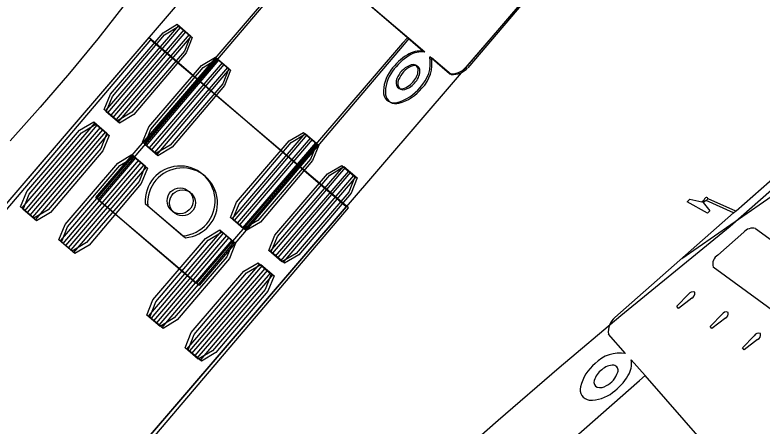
# Model space of a CAD drawing. Extents: x 973688 to 979179, y 703586 to 707602.
# Drawn here: x 976523.56 to 976547.99, y 705457.23 to 705470.67 of the extents above; entities that cross this region are included whole.
import ezdxf

# ---------------------------------------------------------------- set-up
doc = ezdxf.new("R2010")
doc.units = 0
for name, color, linetype in [('EB Right', 7, 'Continuous'), ('NB Left', 7, 'Continuous'), ('NB Right', 7, 'Continuous')]:
    doc.layers.add(name, color=color, linetype=linetype)

msp = doc.modelspace()

# ---------------------------------------------------------------- linework, layer by layer
at = {"layer": 'EB Right'}
msp.add_lwpolyline([(976536.294, 705487.447), (976535.764, 705486.097), (976535.204, 705484.76), (976534.616, 705483.436), (976533.998, 705482.127), (976533.351, 705480.832), (976532.676, 705479.551), (976531.972, 705478.287), (976531.24, 705477.038), (976530.48, 705475.805), (976529.693, 705474.588), (976528.878, 705473.388), (976528.035, 705472.206), (976527.164, 705471.04), (976526.267, 705469.893), (976525.341, 705468.763), (976524.389, 705467.652), (976523.408, 705466.56)], dxfattribs=at)
msp.add_arc((976475.499, 705510.544), 59.902, 306.38359, 345.81077, dxfattribs=at)
at = {"layer": 'NB Left'}
for p, q in [((976536.391, 705469.928), (976533.105, 705472.749)), ((976536.442, 705469.901), (976533.142, 705472.705)), ((976528.912, 705470.329), (976526.524, 705467.547)), ((976528.961, 705470.264), (976526.587, 705467.47)), ((976529.086, 705470.18), (976526.698, 705467.398)), ((976529.136, 705470.116), (976526.762, 705467.321)), ((976529.26, 705470.031), (976526.872, 705467.248)), ((976529.311, 705469.967), (976526.937, 705467.173)), ((976530.164, 705469.255), (976527.776, 705466.472)), ((976530.219, 705469.196), (976527.845, 705466.401)), ((976530.338, 705469.105), (976527.95, 705466.323)), ((976530.393, 705469.047), (976528.019, 705466.253)), ((976530.512, 705468.956), (976528.124, 705466.174)), ((976530.568, 705468.899), (976528.194, 705466.105)), ((976526.177, 705467.142), (976523.789, 705464.36)), ((976526.242, 705467.063), (976523.868, 705464.269)), ((976526.351, 705466.993), (976523.963, 705464.211)), ((976526.417, 705466.915), (976524.043, 705464.121)), ((976526.525, 705466.844), (976524.137, 705464.061)), ((976526.591, 705466.767), (976524.217, 705463.972)), ((976533.035, 705466.791), (976530.647, 705464.008)), ((976533.102, 705466.746), (976530.728, 705463.952)), ((976533.209, 705466.641), (976530.821, 705463.859)), ((976533.277, 705466.598), (976530.903, 705463.804)), ((976533.383, 705466.492), (976530.995, 705463.71)), ((976533.451, 705466.45), (976531.077, 705463.655)), ((976527.429, 705466.068), (976525.041, 705463.285)), ((976527.5, 705465.995), (976525.126, 705463.201)), ((976527.603, 705465.918), (976525.215, 705463.136)), ((976527.674, 705465.847), (976525.3, 705463.052)), ((976527.777, 705465.769), (976525.389, 705462.987)), ((976534.287, 705465.716), (976531.899, 705462.934)), ((976527.849, 705465.698), (976525.475, 705462.904)), ((976534.36, 705465.678), (976531.986, 705462.884)), ((976534.461, 705465.567), (976532.073, 705462.784)), ((976534.534, 705465.53), (976532.16, 705462.735)), ((976534.635, 705465.417), (976532.247, 705462.635)), ((976534.709, 705465.381), (976532.335, 705462.587)), ((976527.822, 705464.502), (976529.049, 705463.45)), ((976527.901, 705464.432), (976529.132, 705463.385)), ((976530.3, 705463.603), (976527.912, 705460.821)), ((976530.383, 705463.545), (976528.009, 705460.751)), ((976530.474, 705463.454), (976528.086, 705460.672)), ((976530.557, 705463.397), (976528.184, 705460.603)), ((976530.648, 705463.305), (976528.259, 705460.523)), ((976530.732, 705463.249), (976528.358, 705460.454)), ((976531.552, 705462.529), (976529.164, 705459.746)), ((976531.64, 705462.477), (976529.266, 705459.683)), ((976531.726, 705462.38), (976529.338, 705459.597)), ((976531.815, 705462.329), (976529.441, 705459.534)), ((976531.9, 705462.23), (976529.512, 705459.448)), ((976531.99, 705462.18), (976529.616, 705459.386))]:
    msp.add_line(p, q, dxfattribs=at)
for points in [[(976597.405, 705538.82), (976596.514, 705537.482), (976595.572, 705536.185), (976594.585, 705534.932), (976587.989, 705527.228), (976586.467, 705525.264), (976584.967, 705523.4), (976583.486, 705521.619), (976499.872, 705424.179), (976493.422, 705429.715), (976493.503, 705429.81), (976493.503, 705429.81)], [(976493.503, 705429.81), (976548.212, 705493.558), (976551.549, 705497.487), (976554.723, 705501.298), (976556.225, 705503.144), (976557.662, 705504.95), (976559.033, 705506.718), (976560.337, 705508.453)], [(976536.912, 705469.481), (976536.391, 705469.928), (976536.236, 705469.748), (976529.487, 705461.885), (976527.844, 705463.295), (976526.201, 705464.705), (976532.95, 705472.568), (976533.104, 705472.749), (976532.584, 705473.196)], [(976536.965, 705469.457), (976536.442, 705469.901), (976536.288, 705469.72), (976529.579, 705461.823), (976527.929, 705463.225), (976526.279, 705464.627), (976532.988, 705472.523), (976533.141, 705472.705), (976532.619, 705473.149)], [(976542.111, 705471.92), (976542.055, 705471.854), (976542.055, 705471.851), (976542.141, 705471.464), (976542.141, 705471.46), (976542.064, 705471.37), (976542.063, 705471.371), (976541.684, 705472.035), (976541.751, 705472.113), (976542.026, 705471.898), (976542.027, 705471.898), (976542.078, 705471.959), (976542.079, 705471.96), (976542.079, 705471.961), (976542.094, 705471.996), (976542.094, 705471.997), (976541.678, 705472.887), (976538.307, 705468.959)], [(976542.152, 705471.922), (976542.096, 705471.855), (976542.096, 705471.852), (976542.184, 705471.465), (976542.185, 705471.462), (976542.108, 705471.372), (976542.106, 705471.373), (976541.724, 705472.034), (976541.791, 705472.113), (976542.067, 705471.899), (976542.068, 705471.899), (976542.119, 705471.961), (976542.12, 705471.961), (976542.12, 705471.962), (976542.134, 705471.998), (976542.134, 705471.998), (976541.714, 705472.887), (976538.363, 705468.942)], [(976499.901, 705424.248), (976499.917, 705424.234), (976499.963, 705424.287), (976503.655, 705428.587), (976534.391, 705464.397), (976531.166, 705467.165), (976527.941, 705469.933), (976497.205, 705434.123), (976493.515, 705429.822), (976493.469, 705429.769), (976493.485, 705429.754)], [(976500.184, 705424.036), (976500.2, 705424.022), (976500.246, 705424.076), (976503.916, 705428.395), (976534.47, 705464.36), (976531.231, 705467.111), (976527.992, 705469.863), (976497.438, 705433.898), (976493.769, 705429.578), (976493.723, 705429.525), (976493.74, 705429.511)], [(976537.767, 705468.747), (976537.126, 705469.298)], [(976537.824, 705468.727), (976537.18, 705469.274)]]:
    msp.add_lwpolyline(points, dxfattribs=at)
for points in [[(976528.869, 705470.366), (976529.303, 705469.994), (976529.1, 705469.492), (976527.38, 705467.489), (976526.915, 705467.211), (976526.481, 705467.584), (976526.685, 705468.086), (976528.404, 705470.089)], [(976528.918, 705470.301), (976529.354, 705469.931), (976529.153, 705469.428), (976527.444, 705467.416), (976526.98, 705467.136), (976526.544, 705467.507), (976526.745, 705468.009), (976528.454, 705470.021)], [(976530.121, 705469.292), (976530.555, 705468.919), (976530.352, 705468.417), (976528.632, 705466.414), (976528.167, 705466.137), (976527.733, 705466.509), (976527.937, 705467.011), (976529.656, 705469.014)], [(976530.176, 705469.233), (976530.611, 705468.862), (976530.41, 705468.36), (976528.701, 705466.348), (976528.237, 705466.068), (976527.802, 705466.438), (976528.003, 705466.941), (976529.712, 705468.953)], [(976526.134, 705467.179), (976526.568, 705466.807), (976526.364, 705466.305), (976524.645, 705464.302), (976524.18, 705464.024), (976523.746, 705464.397), (976523.949, 705464.899), (976525.669, 705466.902)], [(976526.199, 705467.1), (976526.635, 705466.73), (976526.434, 705466.227), (976524.724, 705464.215), (976524.261, 705463.935), (976523.825, 705464.306), (976524.026, 705464.808), (976525.735, 705466.82)], [(976532.992, 705466.828), (976533.426, 705466.455), (976533.223, 705465.953), (976531.503, 705463.95), (976531.038, 705463.673), (976530.604, 705464.045), (976530.808, 705464.547), (976532.527, 705466.55)], [(976533.059, 705466.783), (976533.495, 705466.413), (976533.294, 705465.91), (976531.584, 705463.898), (976531.121, 705463.618), (976530.685, 705463.989), (976530.886, 705464.492), (976532.595, 705466.503)], [(976527.386, 705466.105), (976527.82, 705465.732), (976527.616, 705465.23), (976525.897, 705463.227), (976525.432, 705462.95), (976524.998, 705463.322), (976525.201, 705463.824), (976526.921, 705465.827)], [(976527.456, 705466.032), (976527.892, 705465.661), (976527.691, 705465.159), (976525.982, 705463.147), (976525.518, 705462.867), (976525.082, 705463.237), (976525.283, 705463.74), (976526.993, 705465.752)], [(976534.244, 705465.753), (976534.678, 705465.38), (976534.475, 705464.879), (976532.755, 705462.875), (976532.29, 705462.598), (976531.856, 705462.971), (976532.06, 705463.472), (976533.779, 705465.476)], [(976534.316, 705465.715), (976534.752, 705465.344), (976534.551, 705464.842), (976532.842, 705462.83), (976532.378, 705462.55), (976531.942, 705462.92), (976532.143, 705463.423), (976533.853, 705465.435)], [(976530.257, 705463.64), (976530.691, 705463.268), (976530.487, 705462.766), (976528.768, 705460.763), (976528.303, 705460.486), (976527.869, 705460.858), (976528.072, 705461.36), (976529.792, 705463.363)], [(976530.34, 705463.582), (976530.775, 705463.212), (976530.574, 705462.709), (976528.865, 705460.697), (976528.401, 705460.418), (976527.966, 705460.788), (976528.167, 705461.291), (976529.876, 705463.303)], [(976531.509, 705462.566), (976531.943, 705462.193), (976531.739, 705461.692), (976530.02, 705459.688), (976529.555, 705459.411), (976529.121, 705459.783), (976529.324, 705460.285), (976531.044, 705462.289)], [(976531.597, 705462.514), (976532.033, 705462.144), (976531.832, 705461.641), (976530.123, 705459.629), (976529.659, 705459.349), (976529.223, 705459.72), (976529.424, 705460.222), (976531.133, 705462.234)]]:
    msp.add_lwpolyline(points, close=True, dxfattribs=at)
for centre in [(976528.959, 705464.594), (976529.037, 705464.529)]:
    msp.add_circle(centre, 0.424, dxfattribs=at)
for centre, radius, start, end in [((976536.798, 705468.761), 0.729, 81.0381, 123.5521), ((976536.855, 705468.736), 0.729, 81.3279, 123.8419), ((976537.28, 705467.882), 1.73, 120.7354, 145.5339), ((976537.341, 705467.859), 1.73, 121.0252, 145.8238), ((976536.006, 705469.106), 1.136, 314.9393, 9.7306), ((976536.061, 705469.077), 1.136, 315.2292, 10.0205), ((976536.741, 705468.34), 0.732, 107.9523, 154.1867), ((976536.8, 705468.314), 0.732, 108.2421, 154.4766), ((976536.576, 705468.878), 0.169, 10.8075, 110.9262), ((976536.632, 705468.852), 0.169, 11.0974, 111.2161), ((976536.221, 705468.87), 0.522, 317.1911, 4.3552), ((976537.837, 705469.363), 0.619, 263.5209, 319.3626), ((976537.891, 705469.343), 0.619, 263.8107, 319.6524), ((976536.749, 705468.163), 1.136, 142.0758, 183.5966), ((976536.809, 705468.137), 1.136, 142.3657, 183.8864), ((976536.383, 705468.456), 0.362, 146.023, 195.064), ((976536.277, 705468.842), 0.522, 317.4809, 4.645), ((976536.441, 705468.429), 0.362, 146.3129, 195.3538), ((976536.063, 705468.902), 0.664, 286.235, 324.4567), ((976536.12, 705468.873), 0.664, 286.5249, 324.7466), ((976536.193, 705468.426), 0.172, 201.9083, 289.0589), ((976535.701, 705469.185), 1.416, 284.3645, 321.4324), ((976536.252, 705468.398), 0.172, 202.1982, 289.3488), ((976535.756, 705469.154), 1.416, 284.6544, 321.7222), ((976535.957, 705468.145), 0.346, 188.9548, 285.9678), ((976536.017, 705468.116), 0.346, 189.2446, 286.2577), ((976528.962, 705464.589), 1.143, 274.3605, 184.3605), ((976529.04, 705464.524), 1.143, 274.6504, 184.6504)]:
    msp.add_arc(centre, radius, start, end, dxfattribs=at)
at = {"layer": 'NB Right'}
for p, q in [((976545.37, 705462.711), (976553.747, 705468.532)), ((976546.048, 705464.555), (976546.021, 705464.561)), ((976546.066, 705464.533), (976546.048, 705464.555)), ((976547.06, 705464.197), (976547.135, 705464.263)), ((976546.541, 705462.82), (976547.39, 705463.567)), ((976547.778, 705463.687), (976550.2, 705461.908)), ((976548.817, 705460.647), (976546.394, 705462.427)), ((976545.197, 705461.143), (976545.584, 705461.535)), ((976545.695, 705461.409), (976545.257, 705461.075)), ((976545.257, 705461.075), (976545.197, 705461.143)), ((976546.291, 705460.483), (976546.696, 705460.893)), ((976546.807, 705460.766), (976546.35, 705460.415)), ((976546.35, 705460.415), (976546.291, 705460.483)), ((976547.346, 705459.789), (976547.733, 705460.182)), ((976547.844, 705460.055), (976547.405, 705459.722)), ((976547.405, 705459.722), (976547.346, 705459.789)), ((976547.024, 705455.623), (976544.164, 705458.875))]:
    msp.add_line(p, q, dxfattribs=at)
for points in [[(976498.963, 705421.903), (976539.356, 705457.419), (976541.354, 705459.14), (976543.373, 705460.839), (976546.949, 705463.767), (976554.249, 705470.181), (976556.417, 705471.735), (976558.606, 705473.268), (976560.818, 705474.782)], [(976546.217, 705464.673), (976547.126, 705464.267), (976547.141, 705464.268), (976552.59, 705469.06)], [(976543.173, 705460.779), (976547.06, 705464.197), (976546.164, 705464.602), (976546.164, 705464.602), (976546.128, 705464.587), (976546.128, 705464.587), (976546.127, 705464.586), (976546.067, 705464.534), (976546.067, 705464.533), (976546.285, 705464.261), (976546.207, 705464.193), (976545.539, 705464.563), (976545.538, 705464.565), (976545.627, 705464.643), (976545.631, 705464.643), (976546.019, 705464.561), (976546.022, 705464.562), (976546.087, 705464.618)], [(976543.525, 705459.602), (976542.967, 705460.237)], [(976547.477, 705455.107), (976547.025, 705455.622), (976546.845, 705455.465), (976539.064, 705448.623), (976537.634, 705450.249), (976536.204, 705451.875), (976543.986, 705458.717), (976544.164, 705458.875), (976543.711, 705459.39)]]:
    msp.add_lwpolyline(points, dxfattribs=at)
for centre, radius, start, end in [((976546.193, 705464.596), 0.108, 122.1681, 168.3506), ((976546.171, 705464.649), 0.0522, 27.5897, 132.4443), ((976547.682, 705463.312), 0.387, 75.6598, 138.8917), ((976546.709, 705462.533), 0.332, 120.2483, 198.6703), ((976545.723, 705461.461), 0.157, 64.8729, 151.9825), ((976545.608, 705461.571), 0.184, 298.2801, 10.1721), ((976546.816, 705460.802), 0.157, 64.8729, 151.9825), ((976546.702, 705460.911), 0.184, 298.2801, 10.1721), ((976543.581, 705460.314), 0.619, 131.3249, 187.1666), ((976547.871, 705460.108), 0.157, 64.8729, 151.9825), ((976547.757, 705460.218), 0.184, 298.2801, 10.1721), ((976543.346, 705458.48), 1.136, 80.9568, 135.7481), ((976542.993, 705459.268), 0.729, 327.1354, 9.6494), ((976543.429, 705458.176), 1.416, 129.2551, 166.3229), ((976543.109, 705458.692), 0.522, 86.3323, 133.4964), ((976543.112, 705459.047), 0.169, 339.7612, 79.8799), ((976543.142, 705458.535), 0.664, 126.2307, 164.4524), ((976542.572, 705459.206), 0.732, 296.5007, 342.7352), ((976542.665, 705458.659), 0.172, 161.6285, 248.7791), ((976542.107, 705459.739), 1.73, 305.1535, 329.952), ((976542.387, 705458.42), 0.346, 164.7196, 261.7327), ((976542.692, 705458.849), 0.362, 255.6235, 304.6644), ((976542.394, 705459.212), 1.136, 267.0909, 308.6116)]:
    msp.add_arc(centre, radius, start, end, dxfattribs=at)
for major_axis, start_param, end_param in [((0.0587, 0.0517), 2.615166, 3.884468), ((-0.0587, -0.0517), 1.301202, 2.571945)]:
    msp.add_ellipse((976546.152, 705464.647), major_axis=major_axis, ratio=0.544872, start_param=start_param, end_param=end_param, dxfattribs=at)

doc.saveas('drawing.dxf')
